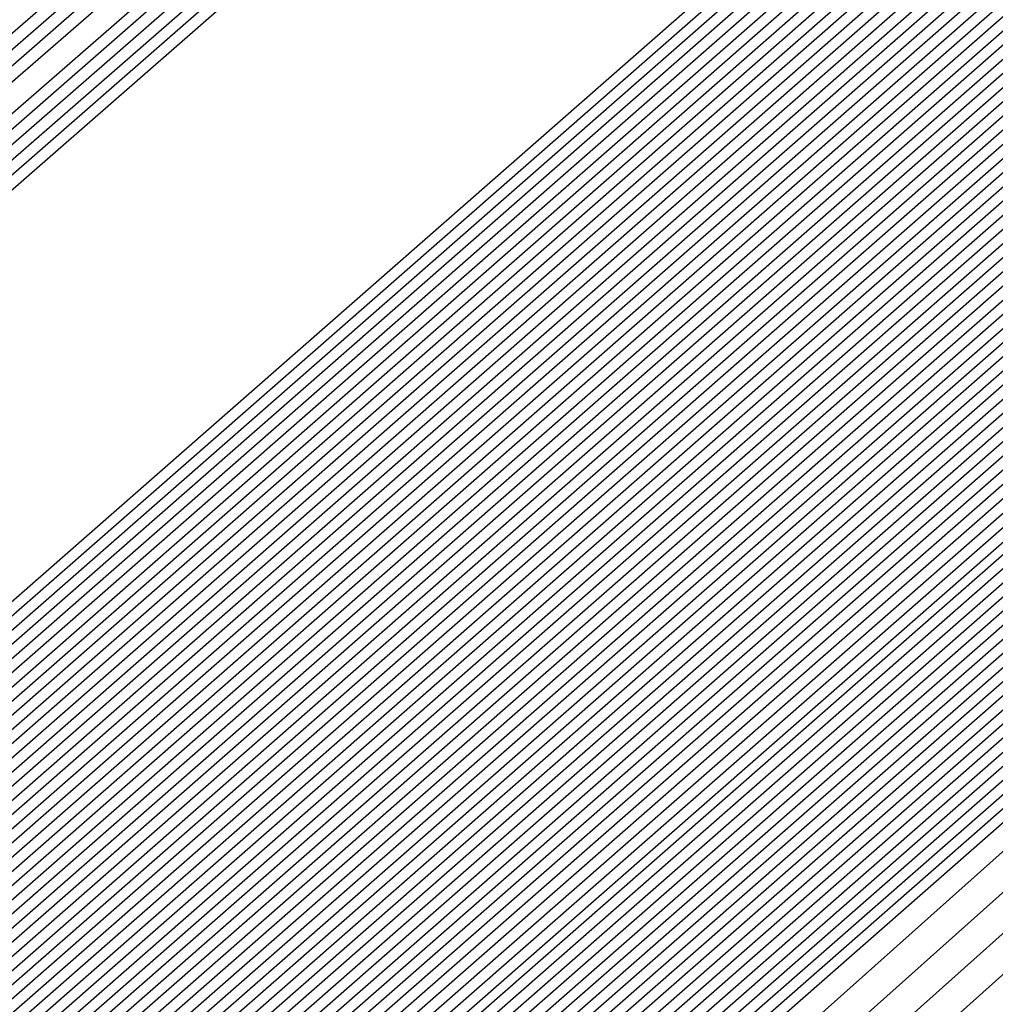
# Model space of a CAD drawing. Extents: x 3249832 to 3255657, y 13789405 to 13793316.
# Tile 981 of 1056: x 3253212.3226 to 3253212.3903, y 13791260.9278 to 13791260.9962. Entities that reach past the tile are written whole.
import ezdxf

# ---------------------------------------------------------------- set-up
doc = ezdxf.new("R2010")
doc.units = 0
doc.header["$LTSCALE"] = 100
doc.header["$MEASUREMENT"] = 0
for name, color, linetype in [('GRATIO_03231_CON', 1, 'CONTINUOUS'), ('GRATIO_0323_ICON', 1, 'CONTINUOUS'), ('TARGETS_EAST', 7, 'CONTINUOUS')]:
    doc.layers.add(name, color=color, linetype=linetype)

# ---------------------------------------------------------------- blocks, each defined once
blk = doc.blocks.new('Gratio_032316_contours')
at = {"layer": 'GRATIO_03231_CON', "color": 1, "linetype": 'Continuous', "flags": 128}
for points in [[(3253179.550267, 13791232.395029), (3253186.874414, 13791238.770013), (3253201.477501, 13791251.518979), (3253219.208231, 13791267.007142), (3253234.457627, 13791280.32933), (3253243.000283, 13791287.791533), (3253246.145111, 13791290.544398), (3253246.584601, 13791290.949743), (3253247.021869, 13791291.379004), (3253250.202537, 13791294.242122), (3253258.882853, 13791301.95866), (3253274.442625, 13791315.738665), (3253292.755901, 13791331.954127), (3253308.320283, 13791345.767528)], [(3253180.165438, 13791232.938016), (3253187.284875, 13791239.131551), (3253201.725162, 13791251.736777), (3253219.339021, 13791267.122277), (3253234.513145, 13791280.378622), (3253243.016437, 13791287.806466), (3253246.146682, 13791290.546762), (3253246.583888, 13791290.950539), (3253247.016449, 13791291.376392), (3253250.166335, 13791294.21318), (3253258.763902, 13791301.857324), (3253274.176051, 13791315.507242), (3253292.315837, 13791331.569332), (3253307.732852, 13791345.251979)], [(3253180.780609, 13791233.481003), (3253187.695336, 13791239.493089), (3253201.972823, 13791251.954576), (3253219.469811, 13791267.237409), (3253234.568663, 13791280.427913), (3253243.03259, 13791287.821399), (3253246.148254, 13791290.549125), (3253246.583174, 13791290.951335), (3253247.01103, 13791291.37378), (3253250.130132, 13791294.184237), (3253258.64495, 13791301.755989), (3253273.909475, 13791315.27582), (3253291.875768, 13791331.184533), (3253307.145422, 13791344.736429)], [(3253181.395779, 13791234.02399), (3253188.105796, 13791239.854627), (3253202.220483, 13791252.172373), (3253219.600605, 13791267.352541), (3253234.62418, 13791280.477205), (3253243.048743, 13791287.836333), (3253246.149825, 13791290.551488), (3253246.582461, 13791290.952131), (3253247.00561, 13791291.371168), (3253250.09393, 13791294.155295), (3253258.525999, 13791301.654654), (3253273.642899, 13791315.044399), (3253291.435703, 13791330.799734), (3253306.557991, 13791344.22088)]]:
    blk.add_lwpolyline(points, dxfattribs=at)
at = {"layer": 'GRATIO_03231_CON', "color": 5, "linetype": 'Continuous', "flags": 128}
for points in [[(3253178.319926, 13791231.309054), (3253186.053494, 13791238.046937), (3253200.982177, 13791251.083383), (3253218.946651, 13791266.776878), (3253234.346592, 13791280.230748), (3253242.967977, 13791287.761666), (3253246.141969, 13791290.539672), (3253246.586028, 13791290.948151), (3253247.021068, 13791291.373941), (3253250.18182, 13791294.217704), (3253258.80647, 13791301.883558), (3253274.269372, 13791315.565571), (3253292.489554, 13791331.617619), (3253308.022214, 13791345.183537)], [(3253177.704756, 13791230.766067), (3253185.643033, 13791237.685398), (3253200.734516, 13791250.865585), (3253218.815861, 13791266.661746), (3253234.291074, 13791280.181456), (3253242.951823, 13791287.746732), (3253246.140397, 13791290.537309), (3253246.586741, 13791290.947355), (3253247.014362, 13791291.365837), (3253250.12102, 13791294.160915), (3253258.59804, 13791301.695547), (3253273.796257, 13791315.143359), (3253291.704555, 13791330.920638), (3253306.971337, 13791344.254342)], [(3253177.089585, 13791230.22308), (3253185.232573, 13791237.323861), (3253200.486855, 13791250.647788), (3253218.685071, 13791266.546611), (3253234.235555, 13791280.132165), (3253242.93567, 13791287.731799), (3253246.138826, 13791290.534946), (3253246.587455, 13791290.946559), (3253247.007656, 13791291.357733), (3253250.060221, 13791294.104125), (3253258.389611, 13791301.507537), (3253273.323142, 13791314.721148), (3253290.919561, 13791330.223658), (3253305.920461, 13791343.325148)], [(3253176.474414, 13791229.680093), (3253184.822112, 13791236.962323), (3253200.239195, 13791250.429989), (3253218.554281, 13791266.431479), (3253234.180037, 13791280.082873), (3253242.919516, 13791287.716865), (3253246.137255, 13791290.532583), (3253246.588168, 13791290.945763), (3253247.000951, 13791291.349628), (3253249.999421, 13791294.047336), (3253258.181181, 13791301.319527), (3253272.850028, 13791314.298938), (3253290.134562, 13791329.526677), (3253304.869584, 13791342.395954)], [(3253175.244073, 13791228.594119), (3253184.001191, 13791236.239247), (3253199.743873, 13791249.994392), (3253218.292697, 13791266.201212), (3253234.069002, 13791279.984291), (3253242.887209, 13791287.686999), (3253246.134112, 13791290.527856), (3253246.589595, 13791290.944171), (3253246.987539, 13791291.33342), (3253249.877822, 13791293.933757), (3253257.764321, 13791300.943507), (3253271.903798, 13791313.454514), (3253288.564569, 13791328.132716), (3253302.767831, 13791340.537565)], [(3253196.577061, 13791247.036147), (3253203.471051, 13791253.193803), (3253218.759506, 13791266.601258), (3253234.069714, 13791279.984133), (3253242.887716, 13791287.686623), (3253246.134624, 13791290.527313), (3253246.590308, 13791290.943375), (3253246.980833, 13791291.325315), (3253249.817023, 13791293.876967), (3253257.555891, 13791300.755497), (3253271.430682, 13791313.032305), (3253287.77957, 13791327.435736), (3253301.716954, 13791339.608371)], [(3253196.710569, 13791247.152543), (3253203.58621, 13791253.293811), (3253218.83398, 13791266.665582), (3253234.103448, 13791280.012829), (3253242.898008, 13791287.694797), (3253246.136358, 13791290.527838), (3253246.591022, 13791290.942579), (3253246.974128, 13791291.317211), (3253249.756224, 13791293.820178), (3253257.347461, 13791300.567486), (3253270.957567, 13791312.610093), (3253286.994572, 13791326.738755), (3253300.666077, 13791338.679176)], [(3253196.844077, 13791247.26894), (3253203.701371, 13791253.393818), (3253218.908454, 13791266.729905), (3253234.137183, 13791280.041526), (3253242.9083, 13791287.702971), (3253246.138093, 13791290.528363), (3253246.591735, 13791290.941783), (3253246.967422, 13791291.309107), (3253249.695424, 13791293.763388), (3253257.139032, 13791300.379476), (3253270.484453, 13791312.187881), (3253286.209573, 13791326.041774), (3253299.615201, 13791337.749981)], [(3253197.111093, 13791247.501735), (3253203.931691, 13791253.593836), (3253219.057401, 13791266.858547), (3253234.204654, 13791280.09892), (3253242.928884, 13791287.71932), (3253246.141561, 13791290.529414), (3253246.593162, 13791290.940191), (3253246.954011, 13791291.292898), (3253249.573825, 13791293.649809), (3253256.722172, 13791300.003456), (3253269.538223, 13791311.34346), (3253284.63958, 13791324.647813), (3253297.513447, 13791335.891592)], [(3253197.244601, 13791247.618131), (3253204.046851, 13791253.693843), (3253219.131875, 13791266.92287), (3253234.238388, 13791280.127617), (3253242.939176, 13791287.727494), (3253246.143296, 13791290.529939), (3253246.593875, 13791290.939395), (3253246.947305, 13791291.284794), (3253249.513026, 13791293.59302), (3253256.513742, 13791299.815445), (3253269.065109, 13791310.92125), (3253283.854581, 13791323.950833), (3253296.46257, 13791334.962398)], [(3253197.378109, 13791247.734529), (3253204.162012, 13791253.793851), (3253219.206348, 13791266.987193), (3253234.272124, 13791280.156313), (3253242.949468, 13791287.735668), (3253246.14503, 13791290.530465), (3253246.594589, 13791290.9386), (3253246.940599, 13791291.27669), (3253249.452226, 13791293.53623), (3253256.305312, 13791299.627435), (3253268.591994, 13791310.499038), (3253283.069583, 13791323.253852), (3253295.411694, 13791334.033204)], [(3253197.511617, 13791247.850926), (3253204.277171, 13791253.893859), (3253219.280822, 13791267.051512), (3253234.305859, 13791280.18501), (3253242.95976, 13791287.743843), (3253246.146765, 13791290.53099), (3253246.595302, 13791290.937804), (3253246.933893, 13791291.268586), (3253249.391427, 13791293.479441), (3253256.096882, 13791299.439425), (3253268.118879, 13791310.076826), (3253282.284588, 13791322.55687), (3253294.360818, 13791333.104009)], [(3253197.778633, 13791248.083719), (3253204.507492, 13791254.093876), (3253219.429769, 13791267.180159), (3253234.373329, 13791280.242404), (3253242.980343, 13791287.760191), (3253246.150233, 13791290.532041), (3253246.596729, 13791290.936212), (3253246.920482, 13791291.252377), (3253249.269828, 13791293.365862), (3253255.680023, 13791299.063404), (3253267.172648, 13791309.232405), (3253280.714591, 13791321.162909), (3253292.259064, 13791331.24562), (3253298.86322, 13791336.863506)], [(3253197.912141, 13791248.200117), (3253204.622651, 13791254.193883), (3253219.504243, 13791267.244478), (3253234.407064, 13791280.271101), (3253242.990635, 13791287.768365), (3253246.151968, 13791290.532566), (3253246.597442, 13791290.935416), (3253246.913776, 13791291.244273), (3253249.209028, 13791293.309072), (3253255.471593, 13791298.875394), (3253266.699533, 13791308.810193), (3253279.929596, 13791320.465926), (3253291.208188, 13791330.316426), (3253297.66843, 13791335.812021)], [(3253198.045649, 13791248.316514), (3253204.737812, 13791254.293891), (3253219.578716, 13791267.308801), (3253234.440798, 13791280.299798), (3253243.000927, 13791287.77654), (3253246.153702, 13791290.533091), (3253246.598156, 13791290.93462), (3253246.907071, 13791291.236168), (3253249.148229, 13791293.252283), (3253255.263163, 13791298.687384), (3253266.226419, 13791308.387983), (3253279.144597, 13791319.768946), (3253290.157311, 13791329.387232), (3253296.473639, 13791334.760535)], [(3253198.179157, 13791248.43291), (3253204.852971, 13791254.393901), (3253219.65319, 13791267.373124), (3253234.474533, 13791280.328495), (3253243.011219, 13791287.784714), (3253246.155437, 13791290.533616), (3253246.598869, 13791290.933824), (3253246.900365, 13791291.228064), (3253249.087429, 13791293.195493), (3253255.054733, 13791298.499374), (3253265.753304, 13791307.965772), (3253278.359599, 13791319.071965), (3253289.106434, 13791328.458038), (3253295.27885, 13791333.70905)], [(3253198.446173, 13791248.665705), (3253205.083292, 13791254.593916), (3253219.802137, 13791267.501766), (3253234.542003, 13791280.385889), (3253243.031803, 13791287.801062), (3253246.158905, 13791290.534667), (3253246.600296, 13791290.932232), (3253246.886954, 13791291.211856), (3253248.96583, 13791293.081914), (3253254.637874, 13791298.123353), (3253264.807075, 13791307.12135), (3253276.789604, 13791317.678004), (3253287.004681, 13791326.599649), (3253292.889269, 13791331.606079), (3253295.951331, 13791334.070942)], [(3253198.579681, 13791248.782102), (3253205.198453, 13791254.693924), (3253219.876611, 13791267.566089), (3253234.575738, 13791280.414585), (3253243.042095, 13791287.809237), (3253246.16064, 13791290.535192), (3253246.60101, 13791290.931436), (3253246.880248, 13791291.203751), (3253248.905031, 13791293.025125), (3253254.429444, 13791297.935343), (3253264.33396, 13791306.699138), (3253276.004607, 13791316.981023), (3253285.953804, 13791325.670454), (3253291.694479, 13791330.554594), (3253294.7416, 13791333.011419)], [(3253198.713189, 13791248.898498), (3253205.313612, 13791254.793933), (3253219.951085, 13791267.630412), (3253234.609474, 13791280.443283), (3253243.052387, 13791287.817411), (3253246.162374, 13791290.535718), (3253246.601723, 13791290.93064), (3253246.873542, 13791291.195647), (3253248.844232, 13791292.968335), (3253254.221014, 13791297.747333), (3253263.860844, 13791306.276928), (3253275.21961, 13791316.284043), (3253284.902928, 13791324.74126), (3253290.499689, 13791329.503109), (3253293.53187, 13791331.951897)], [(3253198.846697, 13791249.014895), (3253205.428774, 13791254.893941), (3253220.025558, 13791267.694732), (3253234.643209, 13791280.47198), (3253243.062679, 13791287.825585), (3253246.164109, 13791290.536243), (3253246.602436, 13791290.929844), (3253246.866836, 13791291.187543), (3253248.783432, 13791292.911546), (3253254.012584, 13791297.559322), (3253263.387729, 13791305.854716), (3253274.434612, 13791315.58706), (3253283.852051, 13791323.812065), (3253289.304899, 13791328.451623), (3253292.322139, 13791330.892375), (3253295.398785, 13791333.387147)], [(3253199.113713, 13791249.247691), (3253205.659094, 13791255.093956), (3253220.174506, 13791267.823378), (3253234.710679, 13791280.529373), (3253243.083262, 13791287.841934), (3253246.167577, 13791290.537293), (3253246.603863, 13791290.928252), (3253246.853425, 13791291.171334), (3253248.661833, 13791292.797967), (3253253.595725, 13791297.183302), (3253262.4415, 13791305.010294), (3253272.864616, 13791314.193099), (3253281.750298, 13791321.953677), (3253286.915319, 13791326.348653), (3253289.902678, 13791328.77333), (3253293.186926, 13791331.457682)], [(3253199.247221, 13791249.364086), (3253205.774253, 13791255.193966), (3253220.248979, 13791267.887697), (3253234.744414, 13791280.558071), (3253243.093554, 13791287.850108), (3253246.169312, 13791290.537819), (3253246.604577, 13791290.927456), (3253246.846719, 13791291.16323), (3253248.601034, 13791292.741177), (3253253.387295, 13791296.995292), (3253261.968385, 13791304.588083), (3253272.07962, 13791313.496119), (3253280.699421, 13791321.024482), (3253285.720529, 13791325.297167), (3253288.692948, 13791327.713808), (3253292.080997, 13791330.492949), (3253297.619173, 13791335.1971)], [(3253199.380729, 13791249.480484), (3253205.889415, 13791255.293974), (3253220.323453, 13791267.95202), (3253234.778148, 13791280.586767), (3253243.103846, 13791287.858282), (3253246.171046, 13791290.538344), (3253246.60529, 13791290.92666), (3253246.840014, 13791291.155126), (3253248.540234, 13791292.684388), (3253253.178865, 13791296.807282), (3253261.495269, 13791304.165872), (3253271.294621, 13791312.799138), (3253279.648544, 13791320.095288), (3253284.525739, 13791324.245682), (3253287.483217, 13791326.654286), (3253290.975067, 13791329.528217), (3253296.715246, 13791334.410219)], [(3253199.514237, 13791249.596881), (3253206.004574, 13791255.393981), (3253220.397926, 13791268.016343), (3253234.811884, 13791280.615464), (3253243.114138, 13791287.866456), (3253246.172781, 13791290.538869), (3253246.606003, 13791290.925864), (3253246.833308, 13791291.147021), (3253248.479435, 13791292.627598), (3253252.970435, 13791296.619271), (3253261.022155, 13791303.743661), (3253270.509624, 13791312.102158), (3253278.597668, 13791319.166094), (3253283.330949, 13791323.194197), (3253286.273487, 13791325.594763), (3253289.869138, 13791328.563484), (3253295.81132, 13791333.62334)], [(3253199.781252, 13791249.829674), (3253206.234894, 13791255.593998), (3253220.546874, 13791268.144986), (3253234.879353, 13791280.672858), (3253243.134722, 13791287.882805), (3253246.176249, 13791290.53992), (3253246.60743, 13791290.924272), (3253246.819896, 13791291.130813), (3253248.357836, 13791292.514019), (3253252.553575, 13791296.243251), (3253260.075926, 13791302.899239), (3253268.939629, 13791310.708195), (3253276.495915, 13791317.307705), (3253280.941369, 13791321.091226), (3253283.854026, 13791323.475719), (3253287.657279, 13791326.63402), (3253294.003467, 13791332.049579)], [(3253199.91476, 13791249.946072), (3253206.350054, 13791255.694006), (3253220.621347, 13791268.209309), (3253234.913089, 13791280.701555), (3253243.145014, 13791287.890979), (3253246.177984, 13791290.540445), (3253246.608144, 13791290.923477), (3253246.813191, 13791291.122709), (3253248.297036, 13791292.45723), (3253252.345146, 13791296.055241), (3253259.60281, 13791302.477028), (3253268.154633, 13791310.011214), (3253275.445038, 13791316.37851), (3253279.746579, 13791320.03974), (3253282.644295, 13791322.416197), (3253286.55135, 13791325.669287), (3253293.099541, 13791331.2627), (3253300.795214, 13791337.869235)], [(3253200.048268, 13791250.062469), (3253206.465215, 13791255.794014), (3253220.695821, 13791268.273632), (3253234.946824, 13791280.730252), (3253243.155306, 13791287.899153), (3253246.179718, 13791290.540971), (3253246.608857, 13791290.922681), (3253246.806485, 13791291.114604), (3253248.236237, 13791292.40044), (3253252.136716, 13791295.86723), (3253259.129695, 13791302.054816), (3253267.369634, 13791309.314234), (3253274.394161, 13791315.449316), (3253278.551789, 13791318.988255), (3253281.434565, 13791321.356674), (3253285.44542, 13791324.704555), (3253292.195614, 13791330.475819), (3253300.12972, 13791337.290156)], [(3253200.181776, 13791250.178867), (3253206.580374, 13791255.894021), (3253220.770295, 13791268.337951), (3253234.980558, 13791280.758949), (3253243.165597, 13791287.907327), (3253246.181453, 13791290.541496), (3253246.609571, 13791290.921885), (3253246.799779, 13791291.1065), (3253248.175437, 13791292.34365), (3253251.928286, 13791295.67922), (3253258.656581, 13791301.632605), (3253266.584637, 13791308.617253), (3253273.343284, 13791314.520121), (3253277.356999, 13791317.93677), (3253280.224834, 13791320.297152), (3253284.339491, 13791323.739822), (3253291.291688, 13791329.688939), (3253299.464229, 13791336.711079)], [(3253200.448792, 13791250.41166), (3253206.810695, 13791256.094039), (3253220.919242, 13791268.466597), (3253235.048029, 13791280.816343), (3253243.186181, 13791287.923676), (3253246.184922, 13791290.542546), (3253246.610997, 13791290.920293), (3253246.786368, 13791291.090291), (3253248.053838, 13791292.230072), (3253251.511426, 13791295.3032), (3253257.71035, 13791300.788183), (3253265.014642, 13791307.223292), (3253271.241531, 13791312.661733), (3253274.967419, 13791315.833799), (3253277.805373, 13791318.178108), (3253282.127631, 13791321.810358), (3253289.483835, 13791328.115179), (3253298.133244, 13791335.552923)], [(3253200.5823, 13791250.528057), (3253206.925856, 13791256.194046), (3253220.993715, 13791268.530917), (3253235.081764, 13791280.845039), (3253243.196473, 13791287.93185), (3253246.186656, 13791290.543072), (3253246.611711, 13791290.919497), (3253246.779662, 13791291.082187), (3253247.993039, 13791292.173282), (3253251.302996, 13791295.11519), (3253257.237236, 13791300.365972), (3253264.229644, 13791306.52631), (3253270.190655, 13791311.732538), (3253273.772629, 13791314.782314), (3253276.595643, 13791317.118585), (3253281.021702, 13791320.845625), (3253288.579908, 13791327.328299), (3253297.467752, 13791334.973846)], [(3253200.715808, 13791250.644455), (3253207.041015, 13791256.294056), (3253221.068189, 13791268.59524), (3253235.115498, 13791280.873737), (3253243.206765, 13791287.940024), (3253246.18839, 13791290.543597), (3253246.612424, 13791290.918701), (3253246.772956, 13791291.074083), (3253247.93224, 13791292.116492), (3253251.094567, 13791294.927179), (3253256.764121, 13791299.943761), (3253263.444647, 13791305.82933), (3253269.139778, 13791310.803344), (3253272.577839, 13791313.730828), (3253275.385912, 13791316.059063), (3253279.915773, 13791319.880893), (3253287.675982, 13791326.541418), (3253296.802261, 13791334.394769)], [(3253200.849316, 13791250.760851), (3253207.156176, 13791256.394064), (3253221.142663, 13791268.659563), (3253235.149234, 13791280.902434), (3253243.217057, 13791287.948199), (3253246.190125, 13791290.544122), (3253246.613138, 13791290.917905), (3253246.766251, 13791291.065979), (3253247.87144, 13791292.059703), (3253250.886137, 13791294.739169), (3253256.291006, 13791299.52155), (3253262.659648, 13791305.132348), (3253268.088901, 13791309.87415), (3253271.383048, 13791312.679343), (3253274.176182, 13791314.999541), (3253278.809843, 13791318.91616), (3253286.772056, 13791325.754539), (3253296.136767, 13791333.81569)], [(3253201.116332, 13791250.993646), (3253207.386497, 13791256.594079), (3253221.29161, 13791268.788205), (3253235.216703, 13791280.959827), (3253243.237641, 13791287.964547), (3253246.193594, 13791290.545173), (3253246.614564, 13791290.916313), (3253246.752839, 13791291.04977), (3253247.749841, 13791291.946124), (3253250.469277, 13791294.363148), (3253255.344776, 13791298.677128), (3253261.089654, 13791303.738387), (3253265.987148, 13791308.015761), (3253268.993468, 13791310.576372), (3253271.756721, 13791312.880496), (3253276.597984, 13791316.986696), (3253284.964203, 13791324.180778), (3253294.805784, 13791332.657536)], [(3253201.24984, 13791251.110043), (3253207.501656, 13791256.694088), (3253221.366084, 13791268.852528), (3253235.250439, 13791280.988525), (3253243.247933, 13791287.972721), (3253246.195328, 13791290.545698), (3253246.615278, 13791290.915517), (3253246.746134, 13791291.041666), (3253247.689042, 13791291.889334), (3253250.260847, 13791294.175138), (3253254.871662, 13791298.254917), (3253260.304656, 13791303.041406), (3253264.936271, 13791307.086566), (3253267.798678, 13791309.524887), (3253270.54699, 13791311.820974), (3253275.492055, 13791316.021963), (3253284.060277, 13791323.393899), (3253294.140291, 13791332.078457)], [(3253201.383348, 13791251.226439), (3253207.616817, 13791256.794096), (3253221.440557, 13791268.916851), (3253235.284174, 13791281.017221), (3253243.258224, 13791287.980896), (3253246.197062, 13791290.546223), (3253246.615991, 13791290.914721), (3253246.739428, 13791291.033562), (3253247.628242, 13791291.832545), (3253250.052417, 13791293.987128), (3253254.398546, 13791297.832706), (3253259.519659, 13791302.344425), (3253263.885395, 13791306.157372), (3253266.603888, 13791308.473402), (3253269.33726, 13791310.761452), (3253274.386125, 13791315.057231), (3253283.156349, 13791322.607018), (3253293.474799, 13791331.49938)], [(3253201.516856, 13791251.342836), (3253207.731977, 13791256.894104), (3253221.515031, 13791268.98117), (3253235.317908, 13791281.045918), (3253243.268516, 13791287.98907), (3253246.198797, 13791290.546749), (3253246.616705, 13791290.913925), (3253246.732722, 13791291.025457), (3253247.567443, 13791291.775755), (3253249.843988, 13791293.799118), (3253253.925432, 13791297.410495), (3253258.734661, 13791301.647445), (3253262.834518, 13791305.228178), (3253265.409098, 13791307.421916), (3253268.127529, 13791309.701929), (3253273.280196, 13791314.092498), (3253282.252423, 13791321.820138), (3253292.809306, 13791330.920303), (3253301.810882, 13791338.630682)], [(3253201.783872, 13791251.575631), (3253207.962297, 13791257.094121), (3253221.663978, 13791269.109817), (3253235.385379, 13791281.103312), (3253243.2891, 13791288.005418), (3253246.202266, 13791290.547799), (3253246.618132, 13791290.912333), (3253246.719311, 13791291.009249), (3253247.445844, 13791291.662176), (3253249.427128, 13791293.423097), (3253252.979202, 13791296.566073), (3253257.164667, 13791300.253483), (3253260.732765, 13791303.369789), (3253263.019518, 13791305.318945), (3253265.708069, 13791307.582885), (3253271.068337, 13791312.163033), (3253280.44457, 13791320.246378), (3253291.478323, 13791329.762148), (3253300.885471, 13791337.825133)], [(3253201.91738, 13791251.692027), (3253208.077456, 13791257.194129), (3253221.738452, 13791269.174136), (3253235.419113, 13791281.132009), (3253243.299392, 13791288.013593), (3253246.204, 13791290.548325), (3253246.618845, 13791290.911537), (3253246.712605, 13791291.001144), (3253247.385044, 13791291.605387), (3253249.218698, 13791293.235087), (3253252.506087, 13791296.143862), (3253256.379669, 13791299.556502), (3253259.681888, 13791302.440594), (3253261.824728, 13791304.26746), (3253264.498338, 13791306.523363), (3253269.962407, 13791311.198301), (3253279.540643, 13791319.459498), (3253290.812829, 13791329.183071), (3253300.422766, 13791337.422359)], [(3253202.050886, 13791251.808424), (3253208.192618, 13791257.294136), (3253221.812925, 13791269.238459), (3253235.452849, 13791281.160706), (3253243.309684, 13791288.021767), (3253246.205734, 13791290.54885), (3253246.619558, 13791290.910741), (3253246.705899, 13791290.99304), (3253247.324245, 13791291.548597), (3253249.010269, 13791293.047077), (3253252.032972, 13791295.72165), (3253255.594672, 13791298.859521), (3253258.631011, 13791301.5114), (3253260.629938, 13791303.215975), (3253263.288608, 13791305.46384), (3253268.856478, 13791310.233569), (3253278.636718, 13791318.672617), (3253290.147338, 13791328.603992), (3253299.96006, 13791337.019585)], [(3253222.189727, 13791268.956195), (3253208.471011, 13791257.206985), (3253202.184394, 13791251.924823), (3253202.184394, 13791251.924822), (3253208.307777, 13791257.394144), (3253221.887399, 13791269.302782)], [(3253222.336854, 13791269.086923), (3253208.700353, 13791257.408126), (3253202.451409, 13791252.157615), (3253202.45141, 13791252.157615), (3253208.538097, 13791257.594161), (3253222.036346, 13791269.431424)], [(3253222.410417, 13791269.152286), (3253208.815023, 13791257.508695), (3253202.584921, 13791252.274011), (3253202.584918, 13791252.274013), (3253208.653258, 13791257.694169), (3253222.11082, 13791269.495747)], [(3253222.483981, 13791269.217651), (3253208.92969, 13791257.609264), (3253202.718428, 13791252.390411), (3253202.718426, 13791252.39041), (3253208.768418, 13791257.794177), (3253222.185294, 13791269.560071)], [(3253222.557544, 13791269.283014), (3253209.044361, 13791257.709832), (3253202.851936, 13791252.506807), (3253202.851934, 13791252.506806), (3253208.883579, 13791257.894186), (3253222.259767, 13791269.62439)], [(3253222.704671, 13791269.413741), (3253209.273702, 13791257.91097), (3253203.118951, 13791252.739602), (3253203.11895, 13791252.739601), (3253209.113899, 13791258.094202), (3253222.408715, 13791269.753036)], [(3253222.778233, 13791269.479104), (3253209.388373, 13791258.011542), (3253203.252459, 13791252.855998), (3253203.252458, 13791252.855998), (3253209.229059, 13791258.194209), (3253222.483188, 13791269.817355)], [(3253222.851796, 13791269.544469), (3253209.503043, 13791258.112111), (3253203.385966, 13791252.972394), (3253203.385966, 13791252.972394), (3253209.34422, 13791258.294219), (3253222.557662, 13791269.881678)], [(3253222.92536, 13791269.609832), (3253209.617714, 13791258.21268), (3253203.519474, 13791253.08879), (3253203.519474, 13791253.088791), (3253209.459379, 13791258.394226), (3253222.632135, 13791269.946001)], [(3253294.555932, 13791331.784818), (3253282.651333, 13791321.302735), (3253268.603203, 13791309.014447), (3253256.633797, 13791298.600272), (3253249.913733, 13791292.816087), (3253247.407106, 13791290.719974), (3253247.026376, 13791290.445568), (3253246.628672, 13791290.097267), (3253243.849802, 13791287.662521), (3253236.270245, 13791281.099544), (3253223.072487, 13791269.740559), (3253209.847055, 13791258.413819), (3253203.786489, 13791253.321586), (3253203.78649, 13791253.321586), (3253209.689707, 13791258.594234), (3253222.78114, 13791270.074575), (3253235.891608, 13791281.53353), (3253243.79641, 13791288.432975), (3253249.048806, 13791292.998606), (3253256.146548, 13791299.147074), (3253268.135158, 13791309.529006), (3253282.251274, 13791321.730918), (3253294.279297, 13791332.073309)], [(3253294.303412, 13791331.566983), (3253282.46184, 13791321.140397), (3253268.488083, 13791308.917171), (3253256.582029, 13791298.558148), (3253249.897517, 13791292.804611), (3253247.40414, 13791290.719612), (3253247.02543, 13791290.446644), (3253246.629001, 13791290.099378), (3253243.858784, 13791287.672183), (3253236.302787, 13791281.129602), (3253223.14605, 13791269.805922), (3253209.961726, 13791258.514388), (3253203.919997, 13791253.437981), (3253203.919998, 13791253.437982), (3253209.804872, 13791258.694236), (3253222.855652, 13791270.138852), (3253235.925472, 13791281.562076), (3253243.805117, 13791288.439206), (3253249.036009, 13791292.985734), (3253256.097231, 13791299.102201), (3253268.022476, 13791309.42905), (3253282.06389, 13791321.566318), (3253294.028242, 13791331.853946)], [(3253294.050892, 13791331.349147), (3253282.272347, 13791320.978058), (3253268.372959, 13791308.819897), (3253256.53026, 13791298.516025), (3253249.8813, 13791292.793135), (3253247.401173, 13791290.719249), (3253247.024485, 13791290.447721), (3253246.629331, 13791290.101489), (3253243.867765, 13791287.681844), (3253236.335328, 13791281.15966), (3253223.219613, 13791269.871285), (3253210.076396, 13791258.614957), (3253204.053508, 13791253.554381), (3253204.053506, 13791253.554379), (3253209.920037, 13791258.79424), (3253222.930167, 13791270.20313), (3253235.959336, 13791281.590624), (3253243.813823, 13791288.445438), (3253249.023211, 13791292.972861), (3253256.047914, 13791299.057326), (3253267.909792, 13791309.329092), (3253281.876511, 13791321.401718), (3253293.777187, 13791331.634584)], [(3253293.798373, 13791331.131311), (3253282.082854, 13791320.815718), (3253268.257836, 13791308.722622), (3253256.478491, 13791298.473901), (3253249.865083, 13791292.781659), (3253247.398206, 13791290.718887), (3253247.023539, 13791290.448797), (3253246.629661, 13791290.1036), (3253243.876746, 13791287.691505), (3253236.367871, 13791281.189718), (3253223.293177, 13791269.93665), (3253210.191067, 13791258.715525), (3253204.187016, 13791253.670777), (3253204.187014, 13791253.670777), (3253210.035202, 13791258.894242), (3253223.004679, 13791270.267407), (3253235.993201, 13791281.619171), (3253243.82253, 13791288.45167), (3253249.010414, 13791292.959989), (3253255.998597, 13791299.012453), (3253267.79711, 13791309.229136), (3253281.689131, 13791321.237116), (3253293.526131, 13791331.41522)], [(3253281.703867, 13791320.491041), (3253268.027588, 13791308.528072), (3253256.374954, 13791298.389654), (3253249.83265, 13791292.758707), (3253247.392273, 13791290.718163), (3253247.021649, 13791290.45095), (3253246.63032, 13791290.107823), (3253243.894709, 13791287.710827), (3253236.432955, 13791281.249833), (3253223.440304, 13791270.067378), (3253210.420408, 13791258.916665), (3253204.454031, 13791253.903573), (3253204.45403, 13791253.90357), (3253210.265496, 13791259.094286), (3253223.15342, 13791270.396274), (3253236.059978, 13791281.677323), (3253243.494674, 13791288.169109), (3253246.236293, 13791290.558915), (3253246.630942, 13791290.897916), (3253246.976878, 13791291.192818), (3253249.380962, 13791293.27243), (3253255.902209, 13791298.921086), (3253267.57241, 13791309.028745), (3253281.314456, 13791320.907856)], [(3253281.514374, 13791320.328701), (3253267.912464, 13791308.430798), (3253256.323186, 13791298.34753), (3253249.816433, 13791292.747232), (3253247.389307, 13791290.7178), (3253247.020703, 13791290.452026), (3253246.63065, 13791290.109934), (3253243.90369, 13791287.720489), (3253236.465497, 13791281.279891), (3253223.513867, 13791270.132741), (3253210.535079, 13791259.017233), (3253204.587539, 13791254.019969), (3253204.587538, 13791254.019968), (3253210.380657, 13791259.194295), (3253223.22789, 13791270.460601), (3253236.093697, 13791281.706031), (3253243.504926, 13791288.177315), (3253246.237927, 13791290.559532), (3253246.631434, 13791290.897348), (3253246.975681, 13791291.190435), (3253249.366914, 13791293.25849), (3253255.852885, 13791298.876217), (3253267.459724, 13791308.928789), (3253281.127076, 13791320.743256)], [(3253281.324881, 13791320.166363), (3253267.797344, 13791308.333522), (3253256.271417, 13791298.305406), (3253249.800217, 13791292.735756), (3253247.38634, 13791290.717438), (3253247.019758, 13791290.453103), (3253246.630979, 13791290.112045), (3253243.912671, 13791287.73015), (3253236.498039, 13791281.309949), (3253223.587429, 13791270.198103), (3253210.64975, 13791259.117804), (3253204.721046, 13791254.136365), (3253204.721046, 13791254.136365), (3253210.495817, 13791259.294303), (3253223.302356, 13791270.524924), (3253236.127417, 13791281.734739), (3253243.515178, 13791288.185521), (3253246.239562, 13791290.56015), (3253246.631926, 13791290.896781), (3253246.974483, 13791291.188052), (3253249.352866, 13791293.24455), (3253255.803561, 13791298.831348), (3253267.347038, 13791308.828835), (3253280.939697, 13791320.578654)], [(3253281.135387, 13791320.004024), (3253267.68222, 13791308.236247), (3253256.219649, 13791298.263283), (3253249.784, 13791292.72428), (3253247.383374, 13791290.717076), (3253247.018812, 13791290.454179), (3253246.631309, 13791290.114156), (3253243.921652, 13791287.739811), (3253236.530581, 13791281.340006), (3253223.660992, 13791270.263468), (3253210.76442, 13791259.218373), (3253204.854554, 13791254.25276), (3253204.854554, 13791254.252763), (3253210.610976, 13791259.394313), (3253223.376826, 13791270.589251), (3253236.161137, 13791281.763447), (3253243.52543, 13791288.193726), (3253246.241196, 13791290.560768), (3253246.632418, 13791290.896213), (3253246.973286, 13791291.185668), (3253249.338818, 13791293.230609), (3253255.754237, 13791298.786479), (3253267.234354, 13791308.728879), (3253280.752313, 13791320.414054)], [(3253267.451973, 13791308.041697), (3253256.116111, 13791298.179035), (3253249.751567, 13791292.701328), (3253247.377441, 13791290.716351), (3253247.016922, 13791290.456332), (3253246.631968, 13791290.118378), (3253243.939615, 13791287.759133), (3253236.595665, 13791281.400121), (3253223.808119, 13791270.394196), (3253210.993761, 13791259.419512), (3253205.121569, 13791254.485556), (3253205.12157, 13791254.485556), (3253210.841294, 13791259.59433), (3253223.525766, 13791270.717901), (3253236.228576, 13791281.820863), (3253243.545933, 13791288.210138), (3253246.244464, 13791290.562004), (3253246.633402, 13791290.895078), (3253246.970892, 13791291.180901), (3253249.310721, 13791293.202729), (3253255.655588, 13791298.696741), (3253267.008982, 13791308.528971)], [(3253267.336849, 13791307.944423), (3253256.064342, 13791298.136912), (3253249.73535, 13791292.689852), (3253247.374474, 13791290.715989), (3253247.015976, 13791290.457408), (3253246.632298, 13791290.120489), (3253243.948596, 13791287.768794), (3253236.628207, 13791281.430179), (3253223.881683, 13791270.459559), (3253211.108432, 13791259.520081), (3253205.255077, 13791254.601952), (3253205.255078, 13791254.601953), (3253210.956454, 13791259.694338), (3253223.600232, 13791270.782228), (3253236.262295, 13791281.84957), (3253243.556185, 13791288.218343), (3253246.246098, 13791290.562622), (3253246.633894, 13791290.89451), (3253246.969694, 13791291.178518), (3253249.296673, 13791293.188789), (3253255.606265, 13791298.651872), (3253266.896298, 13791308.429015)], [(3253267.221725, 13791307.847149), (3253256.012575, 13791298.094788), (3253249.719134, 13791292.678376), (3253247.371507, 13791290.715627), (3253247.015031, 13791290.458484), (3253246.632628, 13791290.1226), (3253243.957577, 13791287.778456), (3253236.66075, 13791281.460237), (3253223.955246, 13791270.524922), (3253211.223103, 13791259.62065), (3253205.388584, 13791254.718352), (3253205.388586, 13791254.718351), (3253211.071615, 13791259.794345), (3253223.674701, 13791270.846551), (3253236.296016, 13791281.878279), (3253243.566437, 13791288.226549), (3253246.247732, 13791290.56324), (3253246.634385, 13791290.893942), (3253246.968497, 13791291.176134), (3253249.282624, 13791293.174848), (3253255.55694, 13791298.607003), (3253266.783612, 13791308.329061)], [(3253267.106605, 13791307.749872), (3253255.960806, 13791298.052664), (3253249.702917, 13791292.6669), (3253247.368541, 13791290.715265), (3253247.014086, 13791290.459561), (3253246.632957, 13791290.124712), (3253243.966559, 13791287.788117), (3253236.693292, 13791281.490295), (3253224.02881, 13791270.590287), (3253211.337773, 13791259.72122), (3253205.522092, 13791254.834748), (3253205.522094, 13791254.834746), (3253211.186774, 13791259.894355), (3253223.749171, 13791270.910878), (3253236.329735, 13791281.906987), (3253243.576689, 13791288.234755), (3253246.249366, 13791290.563858), (3253246.634877, 13791290.893375), (3253246.9673, 13791291.173751), (3253249.268576, 13791293.160908), (3253255.507616, 13791298.562134), (3253266.670926, 13791308.229105)], [(3253266.876357, 13791307.555324), (3253255.857268, 13791297.968417), (3253249.670483, 13791292.643948), (3253247.362608, 13791290.71454), (3253247.012195, 13791290.461714), (3253246.633616, 13791290.128934), (3253243.984521, 13791287.807439), (3253236.758376, 13791281.55041), (3253224.175936, 13791270.721014), (3253211.567115, 13791259.922358), (3253205.789111, 13791255.067539), (3253205.78911, 13791255.067541), (3253211.417093, 13791260.094372), (3253223.898111, 13791271.039528), (3253236.397174, 13791281.964402), (3253243.597192, 13791288.251166), (3253246.252634, 13791290.565094), (3253246.635861, 13791290.892239), (3253246.964905, 13791291.168984), (3253249.240479, 13791293.133027), (3253255.408968, 13791298.472396), (3253266.445556, 13791308.029197)], [(3253266.761233, 13791307.458048), (3253255.8055, 13791297.926293), (3253249.654267, 13791292.632473), (3253247.359641, 13791290.714178), (3253247.011249, 13791290.46279), (3253246.633946, 13791290.131045), (3253243.993502, 13791287.8171), (3253236.790918, 13791281.580467), (3253224.2495, 13791270.786377), (3253211.681785, 13791260.022928), (3253205.922618, 13791255.183939), (3253205.922618, 13791255.183939), (3253211.532252, 13791260.19438), (3253223.972577, 13791271.103855), (3253236.430893, 13791281.993111), (3253243.607444, 13791288.259371), (3253246.254268, 13791290.565712), (3253246.636353, 13791290.891671), (3253246.963708, 13791291.166601), (3253249.226431, 13791293.119087), (3253255.359643, 13791298.427527), (3253266.33287, 13791307.929241)], [(3253266.64611, 13791307.360774), (3253255.753731, 13791297.884169), (3253249.63805, 13791292.620997), (3253247.356675, 13791290.713816), (3253247.010304, 13791290.463866), (3253246.634276, 13791290.133156), (3253244.002484, 13791287.826761), (3253236.82346, 13791281.610525), (3253224.323063, 13791270.85174), (3253211.796456, 13791260.123497), (3253206.056126, 13791255.300335), (3253206.056126, 13791255.300335), (3253211.647411, 13791260.294389), (3253224.047047, 13791271.168178), (3253236.464614, 13791282.021819), (3253243.617696, 13791288.267577), (3253246.255902, 13791290.566329), (3253246.636845, 13791290.891104), (3253246.962511, 13791291.164217), (3253249.212383, 13791293.105147), (3253255.310319, 13791298.382658), (3253266.220186, 13791307.829287)], [(3253266.530986, 13791307.263499), (3253255.701962, 13791297.842046), (3253249.621834, 13791292.609521), (3253247.353708, 13791290.713453), (3253247.009359, 13791290.464943), (3253246.634605, 13791290.135267), (3253244.011465, 13791287.836423), (3253236.856002, 13791281.640583), (3253224.396627, 13791270.917105), (3253211.911126, 13791260.224066), (3253206.189634, 13791255.416731), (3253206.189634, 13791255.416732), (3253211.762573, 13791260.394397), (3253224.121517, 13791271.232505), (3253236.498333, 13791282.050527), (3253243.627948, 13791288.275783), (3253246.257536, 13791290.566947), (3253246.637337, 13791290.890536), (3253246.961314, 13791291.161834), (3253249.198335, 13791293.091206), (3253255.260994, 13791298.337789), (3253266.1075, 13791307.729333)], [(3253266.300742, 13791307.068949), (3253255.598426, 13791297.757798), (3253249.5894, 13791292.586569), (3253247.347775, 13791290.712729), (3253247.007468, 13791290.467095), (3253246.635265, 13791290.139489), (3253244.029427, 13791287.855745), (3253236.921086, 13791281.700698), (3253224.543752, 13791271.047831), (3253212.140468, 13791260.425205), (3253206.456649, 13791255.649527), (3253206.45665, 13791255.649527), (3253211.992891, 13791260.594414), (3253224.270456, 13791271.361155), (3253236.565772, 13791282.107943), (3253243.648451, 13791288.292194), (3253246.260804, 13791290.568183), (3253246.638321, 13791290.889401), (3253246.958919, 13791291.157067), (3253249.170238, 13791293.063326), (3253255.162346, 13791298.248051), (3253265.88213, 13791307.529423)], [(3253266.185618, 13791306.971675), (3253255.546657, 13791297.715675), (3253249.573183, 13791292.575093), (3253247.344808, 13791290.712367), (3253247.006522, 13791290.468172), (3253246.635594, 13791290.141601), (3253244.038409, 13791287.865406), (3253236.953628, 13791281.730756), (3253224.617315, 13791271.113195), (3253212.255138, 13791260.525774), (3253206.590156, 13791255.765923), (3253206.590158, 13791255.765923), (3253212.10805, 13791260.694424), (3253224.344922, 13791271.425478), (3253236.599492, 13791282.136651), (3253243.658703, 13791288.3004), (3253246.262438, 13791290.568801), (3253246.638812, 13791290.888833), (3253246.957722, 13791291.154684), (3253249.15619, 13791293.049385), (3253255.113022, 13791298.203182), (3253265.769445, 13791307.429467)], [(3253266.070494, 13791306.874399), (3253255.494888, 13791297.673551), (3253249.556967, 13791292.563617), (3253247.341842, 13791290.712004), (3253247.005577, 13791290.469248), (3253246.635924, 13791290.143712), (3253244.04739, 13791287.875067), (3253236.98617, 13791281.760814), (3253224.690879, 13791271.178558), (3253212.369809, 13791260.626345), (3253206.723664, 13791255.882318), (3253206.723666, 13791255.88232), (3253212.22321, 13791260.794431), (3253224.419392, 13791271.489805), (3253236.633212, 13791282.165358), (3253243.668955, 13791288.308605), (3253246.264072, 13791290.569419), (3253246.639304, 13791290.888265), (3253246.956524, 13791291.1523), (3253249.142141, 13791293.035445), (3253255.063697, 13791298.158313), (3253265.656759, 13791307.329513)], [(3253265.955372, 13791306.777124), (3253255.44312, 13791297.631427), (3253249.54075, 13791292.552141), (3253247.338875, 13791290.711642), (3253247.004632, 13791290.470325), (3253246.636254, 13791290.145823), (3253244.056371, 13791287.884728), (3253237.018712, 13791281.790872), (3253224.764442, 13791271.243923), (3253212.48448, 13791260.726913), (3253206.857172, 13791255.998718), (3253206.857174, 13791255.998718), (3253212.338369, 13791260.894441), (3253224.493862, 13791271.554128), (3253236.666931, 13791282.194066), (3253243.679207, 13791288.316811), (3253246.265706, 13791290.570037), (3253246.639796, 13791290.887697), (3253246.955327, 13791291.149917), (3253249.128093, 13791293.021505), (3253255.014373, 13791298.113444), (3253265.544075, 13791307.229559)], [(3253265.725125, 13791306.582574), (3253255.339583, 13791297.54718), (3253249.508317, 13791292.52919), (3253247.332942, 13791290.710918), (3253247.002741, 13791290.472477), (3253246.636913, 13791290.150045), (3253244.074334, 13791287.904051), (3253237.083796, 13791281.850986), (3253224.911569, 13791271.374649), (3253212.713817, 13791260.928053), (3253207.124191, 13791256.23151), (3253207.12419, 13791256.231511), (3253212.568689, 13791261.094458), (3253224.642801, 13791271.682782), (3253236.73437, 13791282.251483), (3253243.69971, 13791288.333222), (3253246.268975, 13791290.571273), (3253246.64078, 13791290.886562), (3253246.952933, 13791291.14515), (3253249.099997, 13791292.993624), (3253254.915725, 13791298.023706), (3253265.318703, 13791307.029649)], [(3253265.610003, 13791306.4853), (3253255.287814, 13791297.505056), (3253249.4921, 13791292.517714), (3253247.329976, 13791290.710555), (3253247.001795, 13791290.473554), (3253246.637243, 13791290.152156), (3253244.083315, 13791287.913712), (3253237.116338, 13791281.881044), (3253224.985132, 13791271.440014), (3253212.828488, 13791261.028621), (3253207.257698, 13791256.34791), (3253207.257698, 13791256.347908), (3253212.683849, 13791261.194466), (3253224.717267, 13791271.747105), (3253236.76809, 13791282.28019), (3253243.709962, 13791288.341428), (3253246.270609, 13791290.571891), (3253246.641272, 13791290.885994), (3253246.951735, 13791291.142767), (3253249.085948, 13791292.979684), (3253254.8664, 13791297.978837), (3253265.206019, 13791306.929695)], [(3253265.494879, 13791306.388026), (3253255.236046, 13791297.462932), (3253249.475884, 13791292.506238), (3253247.327009, 13791290.710193), (3253247.00085, 13791290.47463), (3253246.637572, 13791290.154267), (3253244.092296, 13791287.923373), (3253237.14888, 13791281.911102), (3253225.058696, 13791271.505377), (3253212.943158, 13791261.12919), (3253207.391206, 13791256.464306), (3253207.391205, 13791256.464306), (3253212.799008, 13791261.294475), (3253224.791737, 13791271.811432), (3253236.80181, 13791282.308898), (3253243.720214, 13791288.349633), (3253246.272243, 13791290.572509), (3253246.641764, 13791290.885427), (3253246.950538, 13791291.140383), (3253249.0719, 13791292.965744), (3253254.817076, 13791297.933968), (3253265.093333, 13791306.829739)]]:
    blk.add_lwpolyline(points, dxfattribs=at)
at = {"layer": 'GRATIO_0323_ICON', "color": 7, "linetype": 'Continuous', "flags": 128}
for points in [[(3253175.859244, 13791229.137106), (3253184.411652, 13791236.600784), (3253199.991534, 13791250.212191), (3253218.423487, 13791266.316347), (3253234.12452, 13791280.033582), (3253242.903363, 13791287.701932), (3253246.135684, 13791290.53022), (3253246.588881, 13791290.944967), (3253246.994245, 13791291.341524), (3253249.938622, 13791293.990546), (3253257.972751, 13791301.131516), (3253272.376913, 13791313.876726), (3253289.349564, 13791328.829697), (3253303.818707, 13791341.466759)], [(3253196.977585, 13791247.385338), (3253203.81653, 13791253.493826), (3253218.982927, 13791266.794228), (3253234.170919, 13791280.070222), (3253242.918592, 13791287.711146), (3253246.139827, 13791290.528889), (3253246.592449, 13791290.940987), (3253246.960716, 13791291.301003), (3253249.634624, 13791293.706599), (3253256.930602, 13791300.191466), (3253270.011338, 13791311.765671), (3253285.424578, 13791325.344794), (3253298.564324, 13791336.820787)], [(3253197.645125, 13791247.967322), (3253204.392332, 13791253.993868), (3253219.355296, 13791267.115835), (3253234.339593, 13791280.213708), (3253242.970052, 13791287.752017), (3253246.148499, 13791290.531515), (3253246.596016, 13791290.937008), (3253246.927188, 13791291.260481), (3253249.330627, 13791293.422651), (3253255.888453, 13791299.251414), (3253267.645763, 13791309.654617), (3253281.499589, 13791321.859889), (3253293.30994, 13791332.174815)], [(3253198.312665, 13791248.549307), (3253204.968133, 13791254.493908), (3253219.727664, 13791267.437447), (3253234.508269, 13791280.357192), (3253243.021511, 13791287.792888), (3253246.157171, 13791290.534142), (3253246.599583, 13791290.933028), (3253246.893659, 13791291.21996), (3253249.02663, 13791293.138704), (3253254.846303, 13791298.311363), (3253265.28019, 13791307.54356), (3253277.574602, 13791318.374985), (3253288.055557, 13791327.528843), (3253294.084059, 13791332.657565)], [(3253198.980205, 13791249.131293), (3253205.543933, 13791254.993949), (3253220.100032, 13791267.759055), (3253234.676943, 13791280.500676), (3253243.07297, 13791287.833759), (3253246.165843, 13791290.536768), (3253246.60315, 13791290.929048), (3253246.860131, 13791291.179438), (3253248.722633, 13791292.854756), (3253253.804154, 13791297.371312), (3253262.914614, 13791305.432505), (3253273.649615, 13791314.89008), (3253282.801174, 13791322.882871), (3253288.110109, 13791327.400138), (3253291.112409, 13791329.832853), (3253294.292856, 13791332.422414)], [(3253199.647745, 13791249.713279), (3253206.119735, 13791255.493989), (3253220.4724, 13791268.080666), (3253234.845619, 13791280.644161), (3253243.12443, 13791287.87463), (3253246.174515, 13791290.539395), (3253246.606717, 13791290.925068), (3253246.826602, 13791291.138917), (3253248.418635, 13791292.570809), (3253252.762005, 13791296.431261), (3253260.54904, 13791303.321449), (3253269.724626, 13791311.405175), (3253277.546791, 13791318.236899), (3253282.136159, 13791322.142711), (3253285.063756, 13791324.535241), (3253288.763208, 13791327.598752), (3253294.907393, 13791332.836459)], [(3253200.315284, 13791250.295262), (3253206.695535, 13791255.994031), (3253220.844768, 13791268.402274), (3253235.014293, 13791280.787646), (3253243.175889, 13791287.915502), (3253246.183187, 13791290.542021), (3253246.610284, 13791290.921089), (3253246.793074, 13791291.098396), (3253248.114638, 13791292.286861), (3253251.719856, 13791295.49121), (3253258.183466, 13791301.210395), (3253265.799639, 13791307.920272), (3253272.292408, 13791313.590927), (3253276.162209, 13791316.885284), (3253279.015104, 13791319.23763), (3253283.233561, 13791322.77509), (3253290.387762, 13791328.902059), (3253298.798737, 13791336.132002)], [(3253200.982824, 13791250.877248), (3253207.271336, 13791256.494071), (3253221.217136, 13791268.723886), (3253235.182969, 13791280.93113), (3253243.227349, 13791287.956373), (3253246.191859, 13791290.544648), (3253246.613851, 13791290.917109), (3253246.759545, 13791291.057874), (3253247.810641, 13791292.002913), (3253250.677707, 13791294.551159), (3253255.817891, 13791299.099339), (3253261.874652, 13791304.435368), (3253267.038025, 13791308.944955), (3253270.188258, 13791311.627858), (3253272.966451, 13791313.940019), (3253277.703914, 13791317.951428), (3253285.868129, 13791324.967658), (3253295.471276, 13791333.236613)], [(3253201.650364, 13791251.459234), (3253207.847138, 13791256.994112), (3253221.589505, 13791269.045494), (3253235.351644, 13791281.074615), (3253243.278808, 13791287.997244), (3253246.200531, 13791290.547274), (3253246.617418, 13791290.913129), (3253246.726017, 13791291.017353), (3253247.506643, 13791291.718966), (3253249.635558, 13791293.611107), (3253253.452317, 13791296.988284), (3253257.949664, 13791300.950463), (3253261.783641, 13791304.298983), (3253264.214308, 13791306.370431), (3253266.917799, 13791308.642407), (3253272.174266, 13791313.127766), (3253281.348498, 13791321.033258), (3253292.143814, 13791330.341225), (3253301.348177, 13791338.227907)], [(3253222.263291, 13791269.021558), (3253208.585682, 13791257.307554), (3253202.317902, 13791252.041219), (3253202.317902, 13791252.041219), (3253208.422938, 13791257.494154), (3253221.961873, 13791269.367105)], [(3253222.631108, 13791269.348376), (3253209.159031, 13791257.810401), (3253202.985444, 13791252.623202), (3253202.985442, 13791252.623203), (3253208.998738, 13791257.994194), (3253222.334241, 13791269.688713)], [(3253294.808451, 13791332.002654), (3253282.840827, 13791321.465075), (3253268.718327, 13791309.111721), (3253256.685565, 13791298.642396), (3253249.92995, 13791292.827563), (3253247.410073, 13791290.720336), (3253247.027321, 13791290.444492), (3253246.628342, 13791290.095156), (3253243.840821, 13791287.65286), (3253236.237703, 13791281.069487), (3253222.998923, 13791269.675195), (3253209.732385, 13791258.313249), (3253203.652982, 13791253.20519), (3253203.652982, 13791253.205189), (3253209.574542, 13791258.494232), (3253222.706628, 13791270.010298), (3253235.857744, 13791281.504982), (3253243.787703, 13791288.426743), (3253249.061604, 13791293.011479), (3253256.195865, 13791299.191949), (3253268.247842, 13791309.628962), (3253282.438653, 13791321.895519), (3253294.530352, 13791332.292673)], [(3253281.89336, 13791320.65338), (3253268.142712, 13791308.625346), (3253256.426723, 13791298.431777), (3253249.848867, 13791292.770183), (3253247.39524, 13791290.718525), (3253247.022594, 13791290.449873), (3253246.62999, 13791290.105711), (3253243.885727, 13791287.701166), (3253236.400413, 13791281.219776), (3253223.36674, 13791270.002013), (3253210.305738, 13791258.816096), (3253204.320523, 13791253.787173), (3253204.320522, 13791253.787174), (3253210.150337, 13791258.994278), (3253223.078951, 13791270.331951), (3253236.026258, 13791281.648614), (3253243.484422, 13791288.160904), (3253246.234659, 13791290.558297), (3253246.63045, 13791290.898484), (3253246.978075, 13791291.195202), (3253249.395011, 13791293.286371), (3253255.951534, 13791298.965955), (3253267.685094, 13791309.128699), (3253281.501835, 13791321.072455)], [(3253280.945894, 13791319.841684), (3253267.567096, 13791308.138973), (3253256.16788, 13791298.221159), (3253249.767783, 13791292.712804), (3253247.380407, 13791290.716714), (3253247.017867, 13791290.455255), (3253246.631639, 13791290.116267), (3253243.930634, 13791287.749472), (3253236.563123, 13791281.370064), (3253223.734556, 13791270.328831), (3253210.879091, 13791259.318942), (3253204.988061, 13791254.36916), (3253204.988062, 13791254.369158), (3253210.726135, 13791259.49432), (3253223.451296, 13791270.653578), (3253236.194856, 13791281.792155), (3253243.535681, 13791288.201932), (3253246.24283, 13791290.561386), (3253246.63291, 13791290.895645), (3253246.972089, 13791291.183285), (3253249.324769, 13791293.216669), (3253255.704912, 13791298.74161), (3253267.121668, 13791308.628925), (3253280.564934, 13791320.249454)], [(3253266.991481, 13791307.652598), (3253255.909037, 13791298.01054), (3253249.6867, 13791292.655425), (3253247.365574, 13791290.714902), (3253247.01314, 13791290.460637), (3253246.633287, 13791290.126823), (3253243.97554, 13791287.797778), (3253236.725834, 13791281.520353), (3253224.102373, 13791270.655649), (3253211.452444, 13791259.821789), (3253205.655603, 13791254.951144), (3253205.655602, 13791254.951144), (3253211.301934, 13791259.994362), (3253223.823641, 13791270.975201), (3253236.363455, 13791281.935695), (3253243.58694, 13791288.24296), (3253246.251, 13791290.564476), (3253246.635369, 13791290.892807), (3253246.966103, 13791291.171368), (3253249.254528, 13791293.146968), (3253255.458291, 13791298.517265), (3253266.558242, 13791308.129151)], [(3253266.415864, 13791307.166223), (3253255.650194, 13791297.799922), (3253249.605617, 13791292.598045), (3253247.350742, 13791290.713091), (3253247.008413, 13791290.466019), (3253246.634935, 13791290.137378), (3253244.020446, 13791287.846084), (3253236.888544, 13791281.670641), (3253224.470188, 13791270.982468), (3253212.025797, 13791260.324637), (3253206.323141, 13791255.533131), (3253206.323142, 13791255.53313), (3253211.877732, 13791260.494407), (3253224.195986, 13791271.296828), (3253236.532053, 13791282.079234), (3253243.6382, 13791288.283988), (3253246.25917, 13791290.567565), (3253246.637829, 13791290.889968), (3253246.960116, 13791291.15945), (3253249.184286, 13791293.077266), (3253255.21167, 13791298.29292), (3253265.994814, 13791307.629377)], [(3253265.840248, 13791306.67985), (3253255.391351, 13791297.589303), (3253249.524534, 13791292.540666), (3253247.335909, 13791290.71128), (3253247.003686, 13791290.471401), (3253246.636583, 13791290.147934), (3253244.065352, 13791287.894389), (3253237.051254, 13791281.820929), (3253224.838006, 13791271.309286), (3253212.59915, 13791260.827482), (3253206.990679, 13791256.115114), (3253206.990682, 13791256.115115), (3253212.45353, 13791260.994449), (3253224.568332, 13791271.618455), (3253236.700651, 13791282.222775), (3253243.689459, 13791288.325016), (3253246.267341, 13791290.570655), (3253246.640288, 13791290.88713), (3253246.95413, 13791291.147533), (3253249.114045, 13791293.007565), (3253254.965049, 13791298.068575), (3253265.431389, 13791307.129603)]]:
    blk.add_lwpolyline(points, dxfattribs=at)

msp = doc.modelspace()

# ---------------------------------------------------------------- block references
at = {"layer": 'TARGETS_EAST'}
msp.add_blockref('Gratio_032316_contours', (0, 0), dxfattribs=at)

doc.saveas('drawing.dxf')
